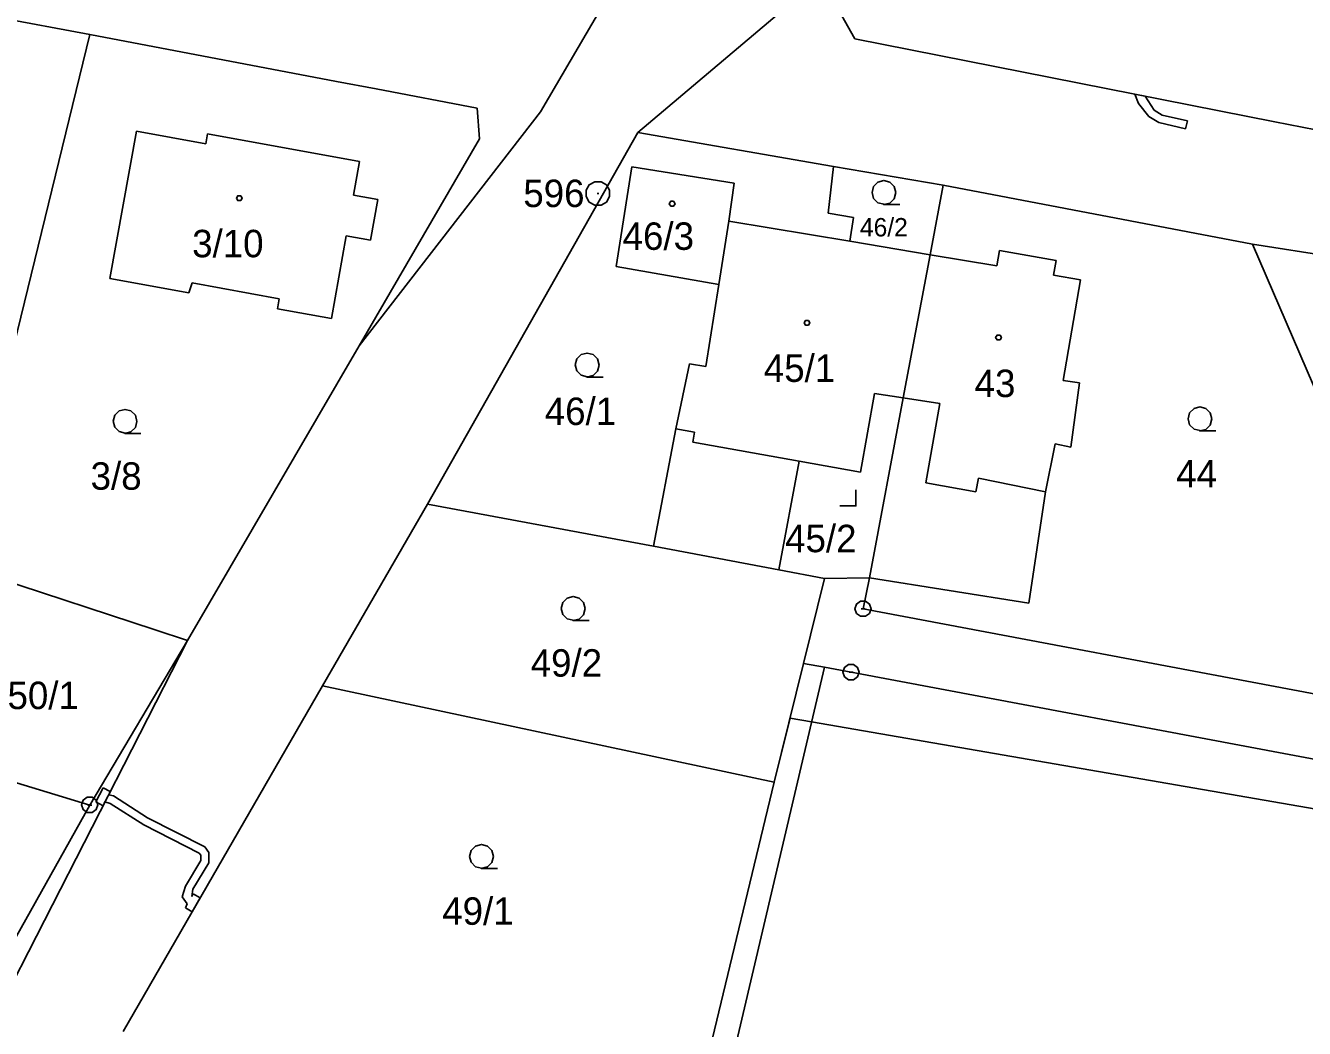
# Model space of a CAD drawing. Extents: x -759060 to -757386, y -1172273 to -1170948.
# Drawn here: x -757875.5 to -757796.3, y -1171332.5 to -1171270.4 of the extents above; entities that cross this region are included whole.
import ezdxf

# ---------------------------------------------------------------- set-up
doc = ezdxf.new("R2010")
doc.units = 0
for name, color, linetype in [('Vrstva 1', 7, 'Continuous'), ('Vrstva 11', 7, 'Continuous'), ('Vrstva 12', 7, 'Continuous'), ('Vrstva 13', 7, 'Continuous'), ('Vrstva 2', 7, 'Continuous'), ('Vrstva 3', 7, 'Continuous'), ('Vrstva 4', 7, 'Continuous'), ('Vrstva 5', 7, 'Continuous'), ('Vrstva 8', 7, 'Continuous')]:
    doc.layers.add(name, color=color, linetype=linetype)

msp = doc.modelspace()

# ---------------------------------------------------------------- linework, layer by layer
at = {"layer": 'Vrstva 1'}
for p, q in [((-757836.54, -1171263.64), (-757843.61, -1171275.74)), ((-757871.52, -1171270.95), (-757892.1, -1171267.11)), ((-757826.26, -1171267.46), (-757837.57, -1171277.02)), ((-757826.26, -1171267.46), (-757824.13, -1171271.21)), ((-757879.58, -1171303.85), (-757871.52, -1171270.95)), ((-757871.52, -1171270.95), (-757856.24, -1171273.86)), ((-757824.13, -1171271.21), (-757798.11, -1171276.36)), ((-757856.24, -1171273.86), (-757853.78, -1171274.32)), ((-757853.78, -1171274.32), (-757847.53, -1171275.51)), ((-757854.85, -1171290.24), (-757843.61, -1171275.74)), ((-757847.53, -1171275.51), (-757847.38, -1171277.41)), ((-757798.11, -1171276.36), (-757795.57, -1171276.86)), ((-757870.29, -1171286.07), (-757868.64, -1171276.94)), ((-757868.64, -1171276.94), (-757864.35, -1171277.73)), ((-757864.35, -1171277.73), (-757864.23, -1171277.1)), ((-757864.23, -1171277.1), (-757854.82, -1171278.82)), ((-757847.38, -1171277.41), (-757854.85, -1171290.24)), ((-757837.57, -1171277.02), (-757850.61, -1171300.05)), ((-757837.57, -1171277.02), (-757825.45, -1171279.12)), ((-757854.82, -1171278.82), (-757855.19, -1171280.91)), ((-757837.94, -1171279.14), (-757838.92, -1171285.32)), ((-757831.62, -1171280.15), (-757837.94, -1171279.14)), ((-757825.45, -1171279.12), (-757825.79, -1171282.02)), ((-757825.45, -1171279.12), (-757818.66, -1171280.29)), ((-757831.95, -1171282.52), (-757831.62, -1171280.15)), ((-757818.66, -1171280.29), (-757819.47, -1171284.59)), ((-757818.66, -1171280.29), (-757799.49, -1171283.93)), ((-757855.19, -1171280.91), (-757853.69, -1171281.18)), ((-757853.69, -1171281.18), (-757854.14, -1171283.69)), ((-757825.79, -1171282.02), (-757824.21, -1171282.28)), ((-757824.21, -1171282.28), (-757824.45, -1171283.76)), ((-757831.95, -1171282.52), (-757832.56, -1171286.43)), ((-757831.95, -1171282.52), (-757824.45, -1171283.76)), ((-757855.64, -1171283.42), (-757856.55, -1171288.55)), ((-757854.14, -1171283.69), (-757855.64, -1171283.42)), ((-757824.45, -1171283.76), (-757819.47, -1171284.59)), ((-757792.53, -1171285.02), (-757799.49, -1171283.93)), ((-757788.2, -1171310.18), (-757799.49, -1171283.93)), ((-757819.47, -1171284.59), (-757821.13, -1171293.46)), ((-757819.47, -1171284.59), (-757815.34, -1171285.28)), ((-757815.34, -1171285.28), (-757815.18, -1171284.34)), ((-757815.18, -1171284.34), (-757811.66, -1171284.94)), ((-757838.92, -1171285.32), (-757832.56, -1171286.43)), ((-757811.66, -1171284.94), (-757811.82, -1171285.86)), ((-757865.39, -1171286.96), (-757870.29, -1171286.07)), ((-757865.18, -1171286.34), (-757865.39, -1171286.96)), ((-757859.8, -1171287.32), (-757865.18, -1171286.34)), ((-757811.82, -1171285.86), (-757810.15, -1171286.15)), ((-757810.15, -1171286.15), (-757811.22, -1171292.39)), ((-757832.56, -1171286.43), (-757833.36, -1171291.52)), ((-757859.91, -1171287.94), (-757859.8, -1171287.32)), ((-757856.55, -1171288.55), (-757859.91, -1171287.94)), ((-757854.85, -1171290.24), (-757865.47, -1171308.48)), ((-757835.23, -1171295.38), (-757834.37, -1171291.35)), ((-757834.37, -1171291.35), (-757833.36, -1171291.52)), ((-757810.21, -1171292.53), (-757811.22, -1171292.39)), ((-757810.76, -1171296.51), (-757810.21, -1171292.53)), ((-757823.79, -1171298.06), (-757822.92, -1171293.19)), ((-757821.13, -1171293.46), (-757823.22, -1171304.61)), ((-757822.92, -1171293.19), (-757821.13, -1171293.46)), ((-757835.23, -1171295.38), (-757836.6, -1171302.65)), ((-757812.33, -1171299.29), (-757811.72, -1171296.31)), ((-757811.72, -1171296.31), (-757810.76, -1171296.51)), ((-757827.58, -1171297.38), (-757828.85, -1171304.11)), ((-757827.58, -1171297.38), (-757823.79, -1171298.06)), ((-757812.33, -1171299.29), (-757813.35, -1171306.18)), ((-757850.61, -1171300.05), (-757857.11, -1171311.3)), ((-757850.61, -1171300.05), (-757836.6, -1171302.65)), ((-757836.6, -1171302.65), (-757828.85, -1171304.11)), ((-757867.49, -1171307.82), (-757879.58, -1171303.85)), ((-757828.85, -1171304.11), (-757826.01, -1171304.65)), ((-757823.22, -1171304.61), (-757826.01, -1171304.65)), ((-757823.22, -1171304.61), (-757823.62, -1171306.53)), ((-757813.35, -1171306.18), (-757823.22, -1171304.61)), ((-757827.31, -1171309.91), (-757826.01, -1171304.65)), ((-757823.62, -1171306.53), (-757788.76, -1171313.1)), ((-757877.67, -1171332.33), (-757865.47, -1171308.48)), ((-757865.47, -1171308.48), (-757871.53, -1171318.68)), ((-757865.47, -1171308.48), (-757867.49, -1171307.82)), ((-757858.52, -1171448.21), (-757826.01, -1171310.15)), ((-757829.14, -1171317.26), (-757827.31, -1171309.91)), ((-757827.31, -1171309.91), (-757826.01, -1171310.15)), ((-757826.01, -1171310.15), (-757824.36, -1171310.46)), ((-757824.36, -1171310.46), (-757783.31, -1171318.17)), ((-757857.11, -1171311.3), (-757869.47, -1171332.71)), ((-757857.11, -1171311.3), (-757829.14, -1171317.26)), ((-757871.53, -1171318.68), (-757883.22, -1171315.14)), ((-757835.31, -1171342.87), (-757829.14, -1171317.26)), ((-757871.53, -1171318.68), (-757876.08, -1171326.81))]:
    msp.add_line(p, q, dxfattribs=at)
at = {"layer": 'Vrstva 11'}
for p, q in [((-757829.14, -1171317.26), (-757828.15, -1171313.3)), ((-757828.15, -1171313.3), (-757826.81, -1171313.53)), ((-757826.81, -1171313.53), (-757736.09, -1171329.25)), ((-757835.31, -1171342.87), (-757829.14, -1171317.26))]:
    msp.add_line(p, q, dxfattribs=at)
at = {"layer": 'Vrstva 12'}
for p, q in [((-757870.29, -1171286.07), (-757868.64, -1171276.94)), ((-757868.64, -1171276.94), (-757864.35, -1171277.73)), ((-757864.35, -1171277.73), (-757864.23, -1171277.1)), ((-757864.23, -1171277.1), (-757854.82, -1171278.82)), ((-757854.82, -1171278.82), (-757855.19, -1171280.91)), ((-757837.94, -1171279.14), (-757838.92, -1171285.32)), ((-757831.62, -1171280.15), (-757837.94, -1171279.14)), ((-757831.95, -1171282.52), (-757831.62, -1171280.15)), ((-757855.19, -1171280.91), (-757853.69, -1171281.18)), ((-757853.69, -1171281.18), (-757854.14, -1171283.69)), ((-757831.95, -1171282.52), (-757832.56, -1171286.43)), ((-757831.95, -1171282.52), (-757832.56, -1171286.43)), ((-757831.95, -1171282.52), (-757824.45, -1171283.76)), ((-757855.64, -1171283.42), (-757856.55, -1171288.55)), ((-757854.14, -1171283.69), (-757855.64, -1171283.42)), ((-757824.45, -1171283.76), (-757819.47, -1171284.59)), ((-757819.47, -1171284.59), (-757821.13, -1171293.46)), ((-757819.47, -1171284.59), (-757821.13, -1171293.46)), ((-757819.47, -1171284.59), (-757815.34, -1171285.28)), ((-757815.34, -1171285.28), (-757815.18, -1171284.34)), ((-757815.18, -1171284.34), (-757811.66, -1171284.94)), ((-757838.92, -1171285.32), (-757832.56, -1171286.43)), ((-757811.66, -1171284.94), (-757811.82, -1171285.86)), ((-757865.39, -1171286.96), (-757870.29, -1171286.07)), ((-757865.18, -1171286.34), (-757865.39, -1171286.96)), ((-757859.8, -1171287.32), (-757865.18, -1171286.34)), ((-757811.82, -1171285.86), (-757810.15, -1171286.15)), ((-757810.15, -1171286.15), (-757811.22, -1171292.39)), ((-757832.56, -1171286.43), (-757833.36, -1171291.52)), ((-757859.91, -1171287.94), (-757859.8, -1171287.32)), ((-757856.55, -1171288.55), (-757859.91, -1171287.94)), ((-757835.23, -1171295.38), (-757834.37, -1171291.35)), ((-757834.37, -1171291.35), (-757833.36, -1171291.52)), ((-757810.21, -1171292.53), (-757811.22, -1171292.39)), ((-757810.76, -1171296.51), (-757810.21, -1171292.53)), ((-757823.79, -1171298.06), (-757822.92, -1171293.19)), ((-757822.92, -1171293.19), (-757821.13, -1171293.46)), ((-757821.13, -1171293.46), (-757818.87, -1171293.8)), ((-757818.87, -1171293.8), (-757819.74, -1171298.72)), ((-757835.23, -1171295.38), (-757834.07, -1171295.58)), ((-757834.07, -1171295.58), (-757834.18, -1171296.21)), ((-757834.18, -1171296.21), (-757827.58, -1171297.38)), ((-757812.33, -1171299.29), (-757811.72, -1171296.31)), ((-757811.72, -1171296.31), (-757810.76, -1171296.51)), ((-757827.58, -1171297.38), (-757823.79, -1171298.06)), ((-757819.74, -1171298.72), (-757816.63, -1171299.27)), ((-757816.63, -1171299.27), (-757816.48, -1171298.44)), ((-757816.48, -1171298.44), (-757812.33, -1171299.29))]:
    msp.add_line(p, q, dxfattribs=at)
at = {"layer": 'Vrstva 13'}
for p, q in [((-757806.56, -1171275.23), (-757806.79, -1171274.64)), ((-757806.79, -1171274.64), (-757806.15, -1171274.77)), ((-757805.92, -1171276.02), (-757806.56, -1171275.23)), ((-757806.15, -1171274.77), (-757805.58, -1171275.64)), ((-757805.3, -1171276.41), (-757805.92, -1171276.02)), ((-757805.58, -1171275.64), (-757805.1, -1171275.95)), ((-757805.1, -1171275.95), (-757803.53, -1171276.3)), ((-757803.64, -1171276.79), (-757805.3, -1171276.41)), ((-757803.53, -1171276.3), (-757803.64, -1171276.79)), ((-757871.16, -1171318.49), (-757870.7, -1171317.61)), ((-757870.7, -1171317.61), (-757870.26, -1171317.84)), ((-757870.26, -1171317.84), (-757870.36, -1171318.04)), ((-757870.36, -1171318.04), (-757870.06, -1171318.12)), ((-757870.71, -1171318.73), (-757871.16, -1171318.49)), ((-757870.59, -1171318.49), (-757870.71, -1171318.73)), ((-757870.26, -1171318.58), (-757870.59, -1171318.49)), ((-757868.19, -1171319.91), (-757870.26, -1171318.58)), ((-757870.06, -1171318.12), (-757867.95, -1171319.47)), ((-757867.95, -1171319.47), (-757864.41, -1171321.27)), ((-757864.75, -1171321.66), (-757868.19, -1171319.91)), ((-757864.65, -1171321.79), (-757864.75, -1171321.66)), ((-757864.65, -1171322.12), (-757864.65, -1171321.79)), ((-757864.41, -1171321.27), (-757864.15, -1171321.63)), ((-757864.15, -1171321.63), (-757864.15, -1171322.26)), ((-757865.6, -1171323.7), (-757864.65, -1171322.12)), ((-757864.15, -1171322.26), (-757865.14, -1171323.9)), ((-757865.8, -1171324.36), (-757865.6, -1171323.7)), ((-757865.49, -1171324.81), (-757865.8, -1171324.36)), ((-757865.14, -1171323.9), (-757865.21, -1171324.34)), ((-757865.21, -1171324.34), (-757865.12, -1171324.18)), ((-757864.69, -1171324.43), (-757865.19, -1171325.29)), ((-757865.12, -1171324.18), (-757864.69, -1171324.43)), ((-757865.61, -1171325.04), (-757865.49, -1171324.81)), ((-757865.19, -1171325.29), (-757865.61, -1171325.04))]:
    msp.add_line(p, q, dxfattribs=at)
at = {"layer": 'Vrstva 3'}
for points in [[(-757822.32, -1171281.47), (-757822.7, -1171281.37), (-757822.97, -1171281.1), (-757823.07, -1171280.73), (-757822.97, -1171280.36), (-757822.7, -1171280.09), (-757822.33, -1171279.99), (-757821.96, -1171280.09), (-757821.69, -1171280.36), (-757821.59, -1171280.74), (-757821.69, -1171281.12), (-757821.96, -1171281.39), (-757822.34, -1171281.49), (-757821.34, -1171281.49)], [(-757840.71, -1171292.16), (-757841.09, -1171292.06), (-757841.36, -1171291.79), (-757841.46, -1171291.42), (-757841.36, -1171291.05), (-757841.09, -1171290.78), (-757840.72, -1171290.68), (-757840.35, -1171290.78), (-757840.08, -1171291.05), (-757839.98, -1171291.43), (-757840.08, -1171291.81), (-757840.35, -1171292.08), (-757840.73, -1171292.18), (-757839.73, -1171292.18)], [(-757869.34, -1171295.65), (-757869.72, -1171295.55), (-757869.99, -1171295.28), (-757870.09, -1171294.91), (-757869.99, -1171294.54), (-757869.72, -1171294.27), (-757869.35, -1171294.17), (-757868.98, -1171294.27), (-757868.71, -1171294.54), (-757868.61, -1171294.92), (-757868.71, -1171295.3), (-757868.98, -1171295.57), (-757869.36, -1171295.67), (-757868.36, -1171295.67)], [(-757802.74, -1171295.49), (-757803.12, -1171295.39), (-757803.39, -1171295.12), (-757803.49, -1171294.75), (-757803.39, -1171294.38), (-757803.12, -1171294.11), (-757802.75, -1171294.01), (-757802.38, -1171294.11), (-757802.11, -1171294.38), (-757802.01, -1171294.76), (-757802.11, -1171295.14), (-757802.38, -1171295.41), (-757802.76, -1171295.51), (-757801.76, -1171295.51)], [(-757825.07, -1171300.15), (-757824.07, -1171300.15), (-757824.07, -1171299.15)], [(-757841.58, -1171307.24), (-757841.96, -1171307.14), (-757842.23, -1171306.87), (-757842.33, -1171306.5), (-757842.23, -1171306.13), (-757841.96, -1171305.86), (-757841.59, -1171305.76), (-757841.22, -1171305.86), (-757840.95, -1171306.13), (-757840.85, -1171306.51), (-757840.95, -1171306.89), (-757841.22, -1171307.16), (-757841.6, -1171307.26), (-757840.6, -1171307.26)], [(-757847.26, -1171322.6), (-757847.64, -1171322.5), (-757847.91, -1171322.23), (-757848.01, -1171321.86), (-757847.91, -1171321.49), (-757847.64, -1171321.22), (-757847.27, -1171321.12), (-757846.9, -1171321.22), (-757846.63, -1171321.49), (-757846.53, -1171321.87), (-757846.63, -1171322.25), (-757846.9, -1171322.52), (-757847.28, -1171322.62), (-757846.28, -1171322.62)]]:
    msp.add_lwpolyline(points, dxfattribs=at)
at = {"layer": 'Vrstva 4'}
for p, q in [((-757821.13, -1171293.46), (-757818.87, -1171293.8)), ((-757818.87, -1171293.8), (-757819.74, -1171298.72)), ((-757835.23, -1171295.38), (-757834.07, -1171295.58)), ((-757834.07, -1171295.58), (-757834.18, -1171296.21)), ((-757834.18, -1171296.21), (-757827.58, -1171297.38)), ((-757819.74, -1171298.72), (-757816.63, -1171299.27)), ((-757816.63, -1171299.27), (-757816.48, -1171298.44)), ((-757816.48, -1171298.44), (-757812.33, -1171299.29))]:
    msp.add_line(p, q, dxfattribs=at)
at = {"layer": 'Vrstva 5'}
for points in [[(-757862.18, -1171280.94), (-757862.09, -1171281.09), (-757862.18, -1171281.24), (-757862.36, -1171281.24), (-757862.45, -1171281.09), (-757862.36, -1171280.94)], [(-757835.36, -1171281.28), (-757835.27, -1171281.43), (-757835.36, -1171281.58), (-757835.54, -1171281.58), (-757835.63, -1171281.43), (-757835.54, -1171281.28)], [(-757827.01, -1171288.66), (-757826.92, -1171288.81), (-757827.01, -1171288.96), (-757827.19, -1171288.96), (-757827.28, -1171288.81), (-757827.19, -1171288.66)], [(-757815.14, -1171289.57), (-757815.05, -1171289.72), (-757815.14, -1171289.87), (-757815.32, -1171289.87), (-757815.41, -1171289.72), (-757815.32, -1171289.57)]]:
    msp.add_lwpolyline(points, close=True, dxfattribs=at)
at = {"layer": 'Vrstva 8'}
for p, q in [((-757840.1, -1171280.79), (-757840, -1171280.79)), ((-757823.74, -1171306.53), (-757823.5, -1171306.53)), ((-757824.48, -1171310.46), (-757824.24, -1171310.46)), ((-757871.65, -1171318.68), (-757871.41, -1171318.68))]:
    msp.add_line(p, q, dxfattribs=at)
for points in [[(-757839.86, -1171280.07), (-757839.52, -1171280.26), (-757839.33, -1171280.6), (-757839.33, -1171280.99), (-757839.52, -1171281.33), (-757839.86, -1171281.52), (-757840.25, -1171281.52), (-757840.59, -1171281.33), (-757840.78, -1171280.99), (-757840.78, -1171280.6), (-757840.59, -1171280.26), (-757840.25, -1171280.07)], [(-757823.47, -1171306.05), (-757823.22, -1171306.23), (-757823.12, -1171306.52), (-757823.22, -1171306.81), (-757823.47, -1171306.99), (-757823.78, -1171306.99), (-757824.03, -1171306.81), (-757824.13, -1171306.52), (-757824.03, -1171306.23), (-757823.78, -1171306.05)], [(-757824.21, -1171309.98), (-757823.96, -1171310.16), (-757823.86, -1171310.45), (-757823.96, -1171310.74), (-757824.21, -1171310.92), (-757824.52, -1171310.92), (-757824.77, -1171310.74), (-757824.87, -1171310.45), (-757824.77, -1171310.16), (-757824.52, -1171309.98)], [(-757871.38, -1171318.2), (-757871.13, -1171318.38), (-757871.03, -1171318.67), (-757871.13, -1171318.96), (-757871.38, -1171319.14), (-757871.69, -1171319.14), (-757871.94, -1171318.96), (-757872.04, -1171318.67), (-757871.94, -1171318.38), (-757871.69, -1171318.2)]]:
    msp.add_lwpolyline(points, close=True, dxfattribs=at)

# ---------------------------------------------------------------- texts
at = {"layer": 'Vrstva 2'}
for s, height, p in [('46/2', 1.14, (-757823.819, -1171283.46)), ('3/10', 1.7, (-757865.19, -1171284.75)), ('46/3', 1.7, (-757838.521, -1171284.29)), ('45/1', 1.7, (-757829.773, -1171292.47)), ('43', 1.7, (-757816.712, -1171293.41)), ('46/1', 1.7, (-757843.346, -1171295.14)), ('3/8', 1.7, (-757871.482, -1171299.15)), ('44', 1.7, (-757804.225, -1171299.01)), ('45/2', 1.7, (-757828.454, -1171303.02)), ('49/2', 1.7, (-757844.217, -1171310.73)), ('50/1', 1.7, (-757876.629, -1171312.74)), ('49/1', 1.7, (-757849.696, -1171326.1))]:
    msp.add_text(s, height=height, dxfattribs=at).set_placement(p)
at = {"layer": 'Vrstva 8'}
msp.add_text('596', height=1.7, dxfattribs=at).set_placement((-757844.674, -1171281.64))

doc.saveas('drawing.dxf')
